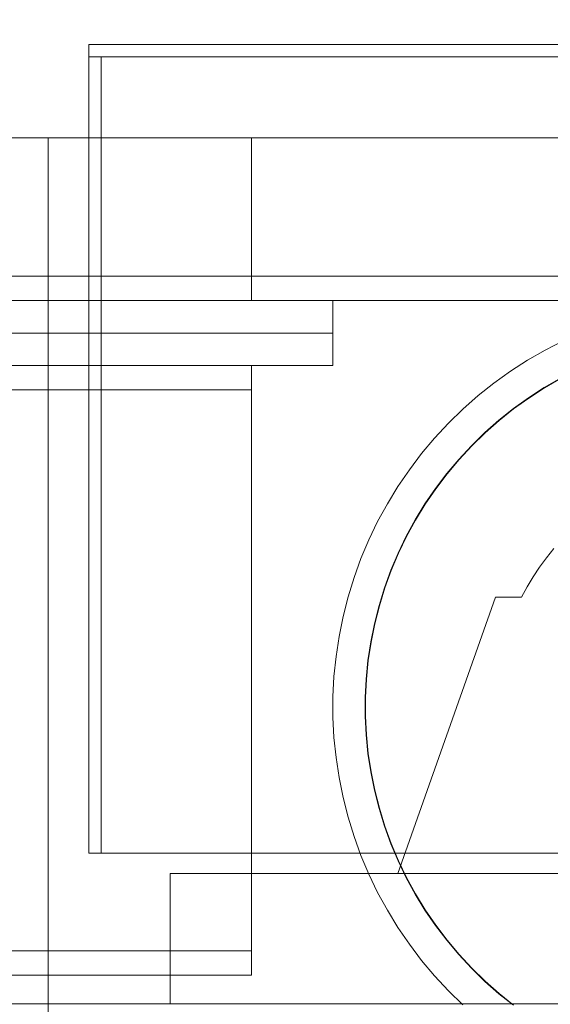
# Model space of a CAD drawing. Header units: millimetres. Extents: x -2233 to 61924, y -68080 to 6847.
# Tile 806 of 1022: x 26662 to 26727, y 1204 to 1326. Entities that reach past the tile are written whole.
import ezdxf

# ---------------------------------------------------------------- set-up
doc = ezdxf.new("R2010")
doc.units = ezdxf.units.MM
doc.layers.add('COTAS_P', color=1, linetype='Continuous', lineweight=0)
doc.layers.add('lateral_C05', color=7, linetype='Continuous', lineweight=0)
doc.dimstyles.new('R19_100', dxfattribs={"dimtxt": 250, "dimasz": 150, "dimexe": 150, "dimexo": 80, "dimgap": 100, "dimtad": 1, "dimtih": 1, "dimtoh": 1, "dimdsep": 46, "dimcen": 0.09, "dimadec": 0, "dimazin": 0, "dimtfac": 1, "dimtdec": 4, "dimtofl": 0, "dimtmove": 0, "dimatfit": 3, "dimfxl": 1, "dimtolj": 1, "dimtzin": 0, "dimarcsym": 0})

# ---------------------------------------------------------------- blocks, each defined once
blk = doc.blocks.new('DIM_R27_7')
at = {"layer": 'COTAS_P'}
for p, q in [((24250.07, 2141), (24400.07, 2186)), ((26750.07, 2141), (26600.07, 2186)), ((24250.07, 1241), (24250.07, 2141)), ((24250.07, 2141), (26750.07, 2141)), ((24250.07, 2141), (24400.07, 2096)), ((26750.07, 2141), (26600.07, 2096)), ((26750.07, 1241), (26750.07, 2141))]:
    blk.add_line(p, q, dxfattribs=at)
blk.add_text('2500 P', height=250, dxfattribs=at).set_placement((25500.07, 2241))

msp = doc.modelspace()

# ---------------------------------------------------------------- linework, layer by layer
at = {"layer": 'lateral_C05'}
for p, q in [((26670.067, 1321), (26670.067, 1322.5)), ((26670.067, 1322.5), (26830.067, 1322.5)), ((26670.067, 1321), (26830.067, 1321)), ((26670.067, 1223), (26670.067, 1321)), ((26670.067, 1321), (26671.567, 1321)), ((26671.567, 1223), (26671.567, 1321)), ((24310.067, 1311), (26690.067, 1311)), ((26665.067, 1151), (26665.067, 1311)), ((26665.067, 1311), (26835.067, 1311)), ((26690.067, 1294), (26690.067, 1311)), ((24250.067, 1294), (26750.067, 1294)), ((24310.067, 1294), (26690.067, 1294)), ((26667.321, 1294), (26667.331, 1294)), ((26667.331, 1294), (26667.348, 1294)), ((26667.348, 1294), (26667.372, 1294)), ((26667.372, 1294), (26667.403, 1294)), ((26667.403, 1294), (26667.44, 1294)), ((26667.44, 1294), (26667.483, 1294)), ((26667.483, 1294), (26667.533, 1294)), ((26667.533, 1294), (26667.59, 1294)), ((26667.59, 1294), (26667.652, 1294)), ((26667.652, 1294), (26667.721, 1294)), ((26667.721, 1294), (26667.795, 1294)), ((26667.795, 1294), (26667.875, 1294)), ((26667.875, 1294), (26667.961, 1294)), ((26667.961, 1294), (26668.052, 1294)), ((26668.052, 1294), (26668.147, 1294)), ((26668.147, 1294), (26668.248, 1294)), ((26668.248, 1294), (26668.353, 1294)), ((26668.353, 1294), (26668.462, 1294)), ((26668.462, 1294), (26668.575, 1294)), ((26668.575, 1294), (26668.692, 1294)), ((26668.692, 1294), (26668.813, 1294)), ((26668.813, 1294), (26668.936, 1294)), ((26668.936, 1294), (26669.063, 1294)), ((26669.063, 1294), (26669.192, 1294)), ((26669.192, 1294), (26669.323, 1294)), ((26669.323, 1294), (26669.456, 1294)), ((26669.456, 1294), (26669.59, 1294)), ((26669.59, 1294), (26669.726, 1294)), ((26669.726, 1294), (26669.862, 1294)), ((26669.862, 1294), (26669.999, 1294)), ((26669.999, 1294), (26670.136, 1294)), ((26670.136, 1294), (26670.273, 1294)), ((26670.273, 1294), (26670.409, 1294)), ((26670.409, 1294), (26670.545, 1294)), ((26670.545, 1294), (26670.679, 1294)), ((26670.679, 1294), (26670.812, 1294)), ((26670.812, 1294), (26670.943, 1294)), ((26670.943, 1294), (26671.072, 1294)), ((26671.072, 1294), (26671.199, 1294)), ((26671.199, 1294), (26671.322, 1294)), ((26671.322, 1294), (26671.442, 1294)), ((26671.442, 1294), (26671.559, 1294)), ((26671.559, 1294), (26671.673, 1294)), ((26671.673, 1294), (26671.782, 1294)), ((26671.782, 1294), (26671.887, 1294)), ((26671.887, 1294), (26671.988, 1294)), ((26671.988, 1294), (26672.083, 1294)), ((26672.083, 1294), (26672.174, 1294)), ((26672.174, 1294), (26672.26, 1294)), ((26672.26, 1294), (26672.34, 1294)), ((26672.34, 1294), (26672.414, 1294)), ((26672.414, 1294), (26672.483, 1294)), ((26672.483, 1294), (26672.545, 1294)), ((26672.545, 1294), (26672.602, 1294)), ((26672.602, 1294), (26672.652, 1294)), ((26672.652, 1294), (26672.695, 1294)), ((26672.695, 1294), (26672.732, 1294)), ((26672.732, 1294), (26672.763, 1294)), ((26672.763, 1294), (26672.787, 1294)), ((26672.787, 1294), (26672.804, 1294)), ((26672.804, 1294), (26672.814, 1294)), ((26690.067, 1291), (26690.067, 1294)), ((24250.067, 1291), (26750.067, 1291)), ((24310.067, 1291), (26690.067, 1291)), ((26100.817, 1291), (26700.067, 1291)), ((26663.076, 1291), (26663.091, 1291)), ((26663.091, 1291), (26663.113, 1291)), ((26663.113, 1291), (26663.143, 1291)), ((26663.143, 1291), (26663.18, 1291)), ((26663.18, 1291), (26663.224, 1291)), ((26663.224, 1291), (26663.275, 1291)), ((26663.275, 1291), (26663.333, 1291)), ((26663.333, 1291), (26663.398, 1291)), ((26663.398, 1291), (26663.469, 1291)), ((26663.469, 1291), (26663.547, 1291)), ((26663.547, 1291), (26663.632, 1291)), ((26663.632, 1291), (26663.722, 1291)), ((26663.722, 1291), (26663.818, 1291)), ((26663.818, 1291), (26663.92, 1291)), ((26663.92, 1291), (26664.027, 1291)), ((26664.027, 1291), (26664.139, 1291)), ((26664.139, 1291), (26664.256, 1291)), ((26664.256, 1291), (26664.378, 1291)), ((26664.378, 1291), (26664.503, 1291)), ((26664.503, 1291), (26664.633, 1291)), ((26664.633, 1291), (26664.766, 1291)), ((26664.766, 1291), (26664.902, 1291)), ((26664.902, 1291), (26665.041, 1291)), ((26664.948, 1291), (26664.961, 1291)), ((26664.971, 1291), (26664.954, 1291)), ((26664.961, 1291), (26664.981, 1291)), ((26664.995, 1291), (26664.971, 1291)), ((26664.981, 1291), (26665.009, 1291)), ((26665.027, 1291), (26664.995, 1291)), ((26665.009, 1291), (26665.044, 1291)), ((26665.066, 1291), (26665.027, 1291)), ((26665.041, 1291), (26665.183, 1291)), ((26665.044, 1291), (26665.086, 1291)), ((26665.112, 1291), (26665.066, 1291)), ((26665.086, 1291), (26665.135, 1291)), ((26665.165, 1291), (26665.112, 1291)), ((26665.135, 1291), (26665.192, 1291)), ((26665.225, 1291), (26665.165, 1291)), ((26665.183, 1291), (26665.327, 1291)), ((26665.192, 1291), (26665.255, 1291)), ((26665.292, 1291), (26665.225, 1291)), ((26665.255, 1291), (26665.325, 1291)), ((26665.365, 1291), (26665.292, 1291)), ((26665.401, 1291), (26665.325, 1291)), ((26665.327, 1291), (26665.473, 1291)), ((26665.445, 1291), (26665.365, 1291)), ((26669.651, 1291), (26665.401, 1291)), ((26665.53, 1291), (26665.445, 1291)), ((26665.473, 1291), (26665.62, 1291)), ((26665.622, 1291), (26665.53, 1291)), ((26665.62, 1291), (26665.769, 1291)), ((26665.72, 1291), (26665.622, 1291)), ((26665.823, 1291), (26665.72, 1291)), ((26665.769, 1291), (26665.918, 1291)), ((26665.932, 1291), (26665.823, 1291)), ((26666.067, 1291), (26665.918, 1291)), ((26666.045, 1291), (26665.932, 1291)), ((26666.163, 1291), (26666.045, 1291)), ((26674.067, 1291), (26666.067, 1291)), ((26666.286, 1291), (26666.163, 1291)), ((26666.413, 1291), (26666.286, 1291)), ((26666.543, 1291), (26666.413, 1291)), ((26666.677, 1291), (26666.543, 1291)), ((26666.814, 1291), (26666.677, 1291)), ((26666.954, 1291), (26666.814, 1291)), ((26667.097, 1291), (26666.954, 1291)), ((26667.241, 1291), (26667.097, 1291)), ((26667.388, 1291), (26667.241, 1291)), ((26667.321, 1291), (26667.331, 1291)), ((26667.331, 1291), (26667.348, 1291)), ((26667.348, 1291), (26667.372, 1291)), ((26667.372, 1291), (26667.403, 1291)), ((26667.535, 1291), (26667.388, 1291)), ((26667.403, 1291), (26667.44, 1291)), ((26667.44, 1291), (26667.483, 1291)), ((26667.483, 1291), (26667.533, 1291)), ((26667.533, 1291), (26667.59, 1291)), ((26667.684, 1291), (26667.535, 1291)), ((26667.59, 1291), (26667.652, 1291)), ((26667.652, 1291), (26667.721, 1291)), ((26667.833, 1291), (26667.684, 1291)), ((26667.721, 1291), (26667.795, 1291)), ((26667.795, 1291), (26667.875, 1291)), ((26667.983, 1291), (26667.833, 1291)), ((26667.875, 1291), (26667.961, 1291)), ((26667.961, 1291), (26668.052, 1291)), ((26668.132, 1291), (26667.983, 1291)), ((26668.052, 1291), (26668.147, 1291)), ((26668.281, 1291), (26668.132, 1291)), ((26668.147, 1291), (26668.248, 1291)), ((26668.248, 1291), (26668.353, 1291)), ((26668.429, 1291), (26668.281, 1291)), ((26668.353, 1291), (26668.462, 1291)), ((26668.576, 1291), (26668.429, 1291)), ((26668.462, 1291), (26668.575, 1291)), ((26668.575, 1291), (26668.692, 1291)), ((26668.722, 1291), (26668.576, 1291)), ((26668.692, 1291), (26668.813, 1291)), ((26668.865, 1291), (26668.722, 1291)), ((26668.813, 1291), (26668.936, 1291)), ((26669.006, 1291), (26668.865, 1291)), ((26668.936, 1291), (26669.063, 1291)), ((26669.145, 1291), (26669.006, 1291)), ((26669.063, 1291), (26669.192, 1291)), ((26669.28, 1291), (26669.145, 1291)), ((26669.192, 1291), (26669.323, 1291)), ((26669.412, 1291), (26669.28, 1291)), ((26669.323, 1291), (26669.456, 1291)), ((26669.541, 1291), (26669.412, 1291)), ((26669.456, 1291), (26669.59, 1291)), ((26669.666, 1291), (26669.541, 1291)), ((26669.59, 1291), (26669.726, 1291)), ((26669.651, 1291), (26669.733, 1291)), ((26669.786, 1291), (26669.666, 1291)), ((26669.726, 1291), (26669.862, 1291)), ((26669.733, 1291), (26669.821, 1291)), ((26669.902, 1291), (26669.786, 1291)), ((26669.821, 1291), (26669.915, 1291)), ((26669.862, 1291), (26669.999, 1291)), ((26670.012, 1291), (26669.902, 1291)), ((26669.915, 1291), (26670.015, 1291)), ((26669.999, 1291), (26670.136, 1291)), ((26670.118, 1291), (26670.012, 1291)), ((26670.015, 1291), (26670.12, 1291)), ((26670.218, 1291), (26670.118, 1291)), ((26670.12, 1291), (26670.23, 1291)), ((26670.136, 1291), (26670.273, 1291)), ((26670.313, 1291), (26670.218, 1291)), ((26670.23, 1291), (26670.345, 1291)), ((26670.273, 1291), (26670.409, 1291)), ((26670.402, 1291), (26670.313, 1291)), ((26670.345, 1291), (26670.465, 1291)), ((26670.484, 1291), (26670.402, 1291)), ((26670.409, 1291), (26670.545, 1291)), ((26670.465, 1291), (26670.589, 1291)), ((26670.484, 1291), (26674.734, 1291)), ((26670.545, 1291), (26670.679, 1291)), ((26670.589, 1291), (26670.717, 1291)), ((26670.679, 1291), (26670.812, 1291)), ((26670.717, 1291), (26670.848, 1291)), ((26670.812, 1291), (26670.943, 1291)), ((26670.848, 1291), (26670.983, 1291)), ((26670.943, 1291), (26671.072, 1291)), ((26670.983, 1291), (26671.121, 1291)), ((26671.072, 1291), (26671.199, 1291)), ((26671.121, 1291), (26671.261, 1291)), ((26671.199, 1291), (26671.322, 1291)), ((26671.261, 1291), (26671.404, 1291)), ((26671.322, 1291), (26671.442, 1291)), ((26671.404, 1291), (26671.548, 1291)), ((26671.442, 1291), (26671.559, 1291)), ((26671.548, 1291), (26671.694, 1291)), ((26671.559, 1291), (26671.673, 1291)), ((26671.673, 1291), (26671.782, 1291)), ((26671.694, 1291), (26671.842, 1291)), ((26671.782, 1291), (26671.887, 1291)), ((26671.842, 1291), (26671.99, 1291)), ((26671.887, 1291), (26671.988, 1291)), ((26671.988, 1291), (26672.083, 1291)), ((26671.99, 1291), (26672.139, 1291)), ((26672.083, 1291), (26672.174, 1291)), ((26672.139, 1291), (26672.288, 1291)), ((26672.174, 1291), (26672.26, 1291)), ((26672.26, 1291), (26672.34, 1291)), ((26672.288, 1291), (26672.437, 1291)), ((26672.34, 1291), (26672.414, 1291)), ((26672.414, 1291), (26672.483, 1291)), ((26672.437, 1291), (26672.585, 1291)), ((26672.483, 1291), (26672.545, 1291)), ((26672.545, 1291), (26672.602, 1291)), ((26672.585, 1291), (26672.732, 1291)), ((26672.602, 1291), (26672.652, 1291)), ((26672.652, 1291), (26672.695, 1291)), ((26672.695, 1291), (26672.732, 1291)), ((26672.732, 1291), (26672.878, 1291)), ((26672.732, 1291), (26672.763, 1291)), ((26672.763, 1291), (26672.787, 1291)), ((26672.787, 1291), (26672.804, 1291)), ((26672.804, 1291), (26672.814, 1291)), ((26672.878, 1291), (26673.022, 1291)), ((26673.022, 1291), (26673.164, 1291)), ((26673.164, 1291), (26673.303, 1291)), ((26673.303, 1291), (26673.44, 1291)), ((26673.44, 1291), (26673.574, 1291)), ((26673.574, 1291), (26673.705, 1291)), ((26673.705, 1291), (26673.831, 1291)), ((26673.831, 1291), (26673.954, 1291)), ((26673.954, 1291), (26674.072, 1291)), ((26674.067, 1291), (26674.215, 1291)), ((26674.072, 1291), (26674.186, 1291)), ((26674.186, 1291), (26674.295, 1291)), ((26674.215, 1291), (26674.362, 1291)), ((26674.295, 1291), (26674.398, 1291)), ((26674.362, 1291), (26674.508, 1291)), ((26674.398, 1291), (26674.497, 1291)), ((26674.497, 1291), (26674.589, 1291)), ((26674.508, 1291), (26674.653, 1291)), ((26674.589, 1291), (26674.676, 1291)), ((26674.653, 1291), (26674.796, 1291)), ((26674.676, 1291), (26674.756, 1291)), ((26674.734, 1291), (26674.806, 1291)), ((26674.756, 1291), (26674.83, 1291)), ((26674.796, 1291), (26674.938, 1291)), ((26674.872, 1291), (26674.806, 1291)), ((26674.83, 1291), (26674.898, 1291)), ((26674.932, 1291), (26674.872, 1291)), ((26674.898, 1291), (26674.959, 1291)), ((26674.986, 1291), (26674.932, 1291)), ((26674.938, 1291), (26675.078, 1291)), ((26674.959, 1291), (26675.013, 1291)), ((26675.034, 1291), (26674.986, 1291)), ((26675.013, 1291), (26675.06, 1291)), ((26675.076, 1291), (26675.034, 1291)), ((26675.06, 1291), (26675.1, 1291)), ((26675.111, 1291), (26675.076, 1291)), ((26675.078, 1291), (26675.216, 1291)), ((26675.1, 1291), (26675.133, 1291)), ((26675.14, 1291), (26675.111, 1291)), ((26675.133, 1291), (26675.159, 1291)), ((26675.163, 1291), (26675.14, 1291)), ((26675.179, 1291), (26675.163, 1291)), ((26675.178, 1291), (26675.189, 1291)), ((26675.216, 1291), (26675.35, 1291)), ((26675.35, 1291), (26675.482, 1291)), ((26675.482, 1291), (26675.61, 1291)), ((26675.61, 1291), (26675.734, 1291)), ((26675.734, 1291), (26675.855, 1291)), ((26675.855, 1291), (26675.971, 1291)), ((26676.082, 1291), (26675.971, 1291)), ((26676.189, 1291), (26676.082, 1291)), ((26676.29, 1291), (26676.189, 1291)), ((26676.387, 1291), (26676.29, 1291)), ((26676.477, 1291), (26676.387, 1291)), ((26676.562, 1291), (26676.477, 1291)), ((26676.641, 1291), (26676.562, 1291)), ((26676.713, 1291), (26676.641, 1291)), ((26676.779, 1291), (26676.713, 1291)), ((26676.839, 1291), (26676.779, 1291)), ((26676.892, 1291), (26676.839, 1291)), ((26676.938, 1291), (26676.892, 1291)), ((26676.978, 1291), (26676.938, 1291)), ((26677.01, 1291), (26676.978, 1291)), ((26677.035, 1291), (26677.01, 1291)), ((26677.053, 1291), (26677.035, 1291)), ((26677.064, 1291), (26677.053, 1291)), ((26700.067, 1287), (26700.067, 1291)), ((24300.067, 1287), (26700.067, 1287)), ((26100.817, 1287), (26700.067, 1287)), ((26663.076, 1287), (26663.091, 1287)), ((26663.091, 1287), (26663.113, 1287)), ((26663.113, 1287), (26663.143, 1287)), ((26663.143, 1287), (26663.18, 1287)), ((26663.18, 1287), (26663.224, 1287)), ((26663.224, 1287), (26663.275, 1287)), ((26663.275, 1287), (26663.333, 1287)), ((26663.333, 1287), (26663.398, 1287)), ((26663.398, 1287), (26663.469, 1287)), ((26663.469, 1287), (26663.547, 1287)), ((26663.547, 1287), (26663.632, 1287)), ((26663.632, 1287), (26663.722, 1287)), ((26663.722, 1287), (26663.818, 1287)), ((26663.818, 1287), (26663.92, 1287)), ((26663.92, 1287), (26664.027, 1287)), ((26664.027, 1287), (26664.139, 1287)), ((26664.139, 1287), (26664.256, 1287)), ((26664.256, 1287), (26664.378, 1287)), ((26664.378, 1287), (26664.503, 1287)), ((26664.503, 1287), (26664.633, 1287)), ((26664.633, 1287), (26664.766, 1287)), ((26664.766, 1287), (26664.902, 1287)), ((26664.902, 1287), (26665.041, 1287)), ((26664.948, 1287), (26664.961, 1287)), ((26664.971, 1287), (26664.954, 1287)), ((26664.961, 1287), (26664.981, 1287)), ((26664.995, 1287), (26664.971, 1287)), ((26664.981, 1287), (26665.009, 1287)), ((26665.027, 1287), (26664.995, 1287)), ((26665.009, 1287), (26665.044, 1287)), ((26665.066, 1287), (26665.027, 1287)), ((26665.041, 1287), (26665.183, 1287)), ((26665.044, 1287), (26665.086, 1287)), ((26665.112, 1287), (26665.066, 1287)), ((26665.086, 1287), (26665.135, 1287)), ((26665.165, 1287), (26665.112, 1287)), ((26665.135, 1287), (26665.192, 1287)), ((26665.225, 1287), (26665.165, 1287)), ((26665.183, 1287), (26665.327, 1287)), ((26665.192, 1287), (26665.255, 1287)), ((26665.292, 1287), (26665.225, 1287)), ((26665.255, 1287), (26665.325, 1287)), ((26665.365, 1287), (26665.292, 1287)), ((26665.401, 1287), (26665.325, 1287)), ((26665.327, 1287), (26665.473, 1287)), ((26665.445, 1287), (26665.365, 1287)), ((26669.651, 1287), (26665.401, 1287)), ((26665.53, 1287), (26665.445, 1287)), ((26665.473, 1287), (26665.62, 1287)), ((26665.622, 1287), (26665.53, 1287)), ((26665.62, 1287), (26665.769, 1287)), ((26665.72, 1287), (26665.622, 1287)), ((26665.823, 1287), (26665.72, 1287)), ((26665.769, 1287), (26665.918, 1287)), ((26665.932, 1287), (26665.823, 1287)), ((26666.067, 1287), (26665.918, 1287)), ((26666.045, 1287), (26665.932, 1287)), ((26666.163, 1287), (26666.045, 1287)), ((26674.067, 1287), (26666.067, 1287)), ((26666.286, 1287), (26666.163, 1287)), ((26666.413, 1287), (26666.286, 1287)), ((26666.543, 1287), (26666.413, 1287)), ((26666.677, 1287), (26666.543, 1287)), ((26666.814, 1287), (26666.677, 1287)), ((26666.954, 1287), (26666.814, 1287)), ((26667.097, 1287), (26666.954, 1287)), ((26667.241, 1287), (26667.097, 1287)), ((26667.388, 1287), (26667.241, 1287)), ((26667.321, 1287), (26667.331, 1287)), ((26667.331, 1287), (26667.348, 1287)), ((26667.348, 1287), (26667.372, 1287)), ((26667.372, 1287), (26667.403, 1287)), ((26667.535, 1287), (26667.388, 1287)), ((26667.403, 1287), (26667.44, 1287)), ((26667.44, 1287), (26667.483, 1287)), ((26667.483, 1287), (26667.533, 1287)), ((26667.533, 1287), (26667.59, 1287)), ((26667.684, 1287), (26667.535, 1287)), ((26667.59, 1287), (26667.652, 1287)), ((26667.652, 1287), (26667.721, 1287)), ((26667.833, 1287), (26667.684, 1287)), ((26667.721, 1287), (26667.795, 1287)), ((26667.795, 1287), (26667.875, 1287)), ((26667.983, 1287), (26667.833, 1287)), ((26667.875, 1287), (26667.961, 1287)), ((26667.961, 1287), (26668.052, 1287)), ((26668.132, 1287), (26667.983, 1287)), ((26668.052, 1287), (26668.147, 1287)), ((26668.281, 1287), (26668.132, 1287)), ((26668.147, 1287), (26668.248, 1287)), ((26668.248, 1287), (26668.353, 1287)), ((26668.429, 1287), (26668.281, 1287)), ((26668.353, 1287), (26668.462, 1287)), ((26668.576, 1287), (26668.429, 1287)), ((26668.462, 1287), (26668.575, 1287)), ((26668.575, 1287), (26668.692, 1287)), ((26668.722, 1287), (26668.576, 1287)), ((26668.692, 1287), (26668.813, 1287)), ((26668.865, 1287), (26668.722, 1287)), ((26668.813, 1287), (26668.936, 1287)), ((26669.006, 1287), (26668.865, 1287)), ((26668.936, 1287), (26669.063, 1287)), ((26669.145, 1287), (26669.006, 1287)), ((26669.063, 1287), (26669.192, 1287)), ((26669.28, 1287), (26669.145, 1287)), ((26669.192, 1287), (26669.323, 1287)), ((26669.412, 1287), (26669.28, 1287)), ((26669.323, 1287), (26669.456, 1287)), ((26669.541, 1287), (26669.412, 1287)), ((26669.456, 1287), (26669.59, 1287)), ((26669.666, 1287), (26669.541, 1287)), ((26669.59, 1287), (26669.726, 1287)), ((26669.651, 1287), (26669.733, 1287)), ((26669.786, 1287), (26669.666, 1287)), ((26669.726, 1287), (26669.862, 1287)), ((26669.733, 1287), (26669.821, 1287)), ((26669.902, 1287), (26669.786, 1287)), ((26669.821, 1287), (26669.915, 1287)), ((26669.862, 1287), (26669.999, 1287)), ((26670.012, 1287), (26669.902, 1287)), ((26669.915, 1287), (26670.015, 1287)), ((26669.999, 1287), (26670.136, 1287)), ((26670.118, 1287), (26670.012, 1287)), ((26670.015, 1287), (26670.12, 1287)), ((26670.218, 1287), (26670.118, 1287)), ((26670.12, 1287), (26670.23, 1287)), ((26670.136, 1287), (26670.273, 1287)), ((26670.313, 1287), (26670.218, 1287)), ((26670.23, 1287), (26670.345, 1287)), ((26670.273, 1287), (26670.409, 1287)), ((26670.402, 1287), (26670.313, 1287)), ((26670.345, 1287), (26670.465, 1287)), ((26670.484, 1287), (26670.402, 1287)), ((26670.409, 1287), (26670.545, 1287)), ((26670.465, 1287), (26670.589, 1287)), ((26670.484, 1287), (26674.734, 1287)), ((26670.545, 1287), (26670.679, 1287)), ((26670.589, 1287), (26670.717, 1287)), ((26670.679, 1287), (26670.812, 1287)), ((26670.717, 1287), (26670.848, 1287)), ((26670.812, 1287), (26670.943, 1287)), ((26670.848, 1287), (26670.983, 1287)), ((26670.943, 1287), (26671.072, 1287)), ((26670.983, 1287), (26671.121, 1287)), ((26671.072, 1287), (26671.199, 1287)), ((26671.121, 1287), (26671.261, 1287)), ((26671.199, 1287), (26671.322, 1287)), ((26671.261, 1287), (26671.404, 1287)), ((26671.322, 1287), (26671.442, 1287)), ((26671.404, 1287), (26671.548, 1287)), ((26671.442, 1287), (26671.559, 1287)), ((26671.548, 1287), (26671.694, 1287)), ((26671.559, 1287), (26671.673, 1287)), ((26671.673, 1287), (26671.782, 1287)), ((26671.694, 1287), (26671.842, 1287)), ((26671.782, 1287), (26671.887, 1287)), ((26671.842, 1287), (26671.99, 1287)), ((26671.887, 1287), (26671.988, 1287)), ((26671.988, 1287), (26672.083, 1287)), ((26671.99, 1287), (26672.139, 1287)), ((26672.083, 1287), (26672.174, 1287)), ((26672.139, 1287), (26672.288, 1287)), ((26672.174, 1287), (26672.26, 1287)), ((26672.34, 1287), (26672.26, 1287)), ((26672.288, 1287), (26672.437, 1287)), ((26672.414, 1287), (26672.34, 1287)), ((26672.483, 1287), (26672.414, 1287)), ((26672.437, 1287), (26672.585, 1287)), ((26672.545, 1287), (26672.483, 1287)), ((26672.602, 1287), (26672.545, 1287)), ((26672.585, 1287), (26672.732, 1287)), ((26672.652, 1287), (26672.602, 1287)), ((26672.695, 1287), (26672.652, 1287)), ((26672.732, 1287), (26672.695, 1287)), ((26672.763, 1287), (26672.732, 1287)), ((26672.732, 1287), (26672.878, 1287)), ((26672.787, 1287), (26672.763, 1287)), ((26672.787, 1287), (26672.804, 1287)), ((26672.804, 1287), (26672.814, 1287)), ((26672.878, 1287), (26673.022, 1287)), ((26673.022, 1287), (26673.164, 1287)), ((26673.164, 1287), (26673.303, 1287)), ((26673.303, 1287), (26673.44, 1287)), ((26673.44, 1287), (26673.574, 1287)), ((26673.574, 1287), (26673.705, 1287)), ((26673.705, 1287), (26673.831, 1287)), ((26673.831, 1287), (26673.954, 1287)), ((26673.954, 1287), (26674.072, 1287)), ((26674.067, 1287), (26674.215, 1287)), ((26674.072, 1287), (26674.186, 1287)), ((26674.186, 1287), (26674.295, 1287)), ((26674.215, 1287), (26674.362, 1287)), ((26674.295, 1287), (26674.398, 1287)), ((26674.362, 1287), (26674.508, 1287)), ((26674.398, 1287), (26674.497, 1287)), ((26674.497, 1287), (26674.589, 1287)), ((26674.508, 1287), (26674.653, 1287)), ((26674.589, 1287), (26674.676, 1287)), ((26674.653, 1287), (26674.796, 1287)), ((26674.676, 1287), (26674.756, 1287)), ((26674.734, 1287), (26674.806, 1287)), ((26674.756, 1287), (26674.83, 1287)), ((26674.796, 1287), (26674.938, 1287)), ((26674.872, 1287), (26674.806, 1287)), ((26674.83, 1287), (26674.898, 1287)), ((26674.932, 1287), (26674.872, 1287)), ((26674.898, 1287), (26674.959, 1287)), ((26674.986, 1287), (26674.932, 1287)), ((26674.938, 1287), (26675.078, 1287)), ((26674.959, 1287), (26675.013, 1287)), ((26675.034, 1287), (26674.986, 1287)), ((26675.013, 1287), (26675.06, 1287)), ((26675.076, 1287), (26675.034, 1287)), ((26675.06, 1287), (26675.1, 1287)), ((26675.111, 1287), (26675.076, 1287)), ((26675.078, 1287), (26675.216, 1287)), ((26675.1, 1287), (26675.133, 1287)), ((26675.14, 1287), (26675.111, 1287)), ((26675.133, 1287), (26675.159, 1287)), ((26675.163, 1287), (26675.14, 1287)), ((26675.179, 1287), (26675.163, 1287)), ((26675.178, 1287), (26675.189, 1287)), ((26675.216, 1287), (26675.35, 1287)), ((26675.35, 1287), (26675.482, 1287)), ((26675.482, 1287), (26675.61, 1287)), ((26675.61, 1287), (26675.734, 1287)), ((26675.734, 1287), (26675.855, 1287)), ((26675.855, 1287), (26675.971, 1287)), ((26676.082, 1287), (26675.971, 1287)), ((26676.189, 1287), (26676.082, 1287)), ((26676.29, 1287), (26676.189, 1287)), ((26676.387, 1287), (26676.29, 1287)), ((26676.477, 1287), (26676.387, 1287)), ((26676.562, 1287), (26676.477, 1287)), ((26676.641, 1287), (26676.562, 1287)), ((26676.713, 1287), (26676.641, 1287)), ((26676.779, 1287), (26676.713, 1287)), ((26676.839, 1287), (26676.779, 1287)), ((26676.892, 1287), (26676.839, 1287)), ((26676.938, 1287), (26676.892, 1287)), ((26676.978, 1287), (26676.938, 1287)), ((26677.01, 1287), (26676.978, 1287)), ((26677.035, 1287), (26677.01, 1287)), ((26677.053, 1287), (26677.035, 1287)), ((26677.064, 1287), (26677.053, 1287)), ((26700.067, 1283), (26700.067, 1287)), ((26726.155, 1284.911), (26728.373, 1286.048)), ((26723.996, 1283.665), (26726.155, 1284.911)), ((24300.067, 1283), (26700.067, 1283)), ((24310.067, 1283), (26690.067, 1283)), ((26667.321, 1283), (26667.331, 1283)), ((26667.331, 1283), (26667.348, 1283)), ((26667.348, 1283), (26667.372, 1283)), ((26667.372, 1283), (26667.403, 1283)), ((26667.403, 1283), (26667.44, 1283)), ((26667.44, 1283), (26667.483, 1283)), ((26667.483, 1283), (26667.533, 1283)), ((26667.533, 1283), (26667.59, 1283)), ((26667.59, 1283), (26667.652, 1283)), ((26667.652, 1283), (26667.721, 1283)), ((26667.721, 1283), (26667.795, 1283)), ((26667.795, 1283), (26667.875, 1283)), ((26667.875, 1283), (26667.961, 1283)), ((26667.961, 1283), (26668.052, 1283)), ((26668.052, 1283), (26668.147, 1283)), ((26668.147, 1283), (26668.248, 1283)), ((26668.248, 1283), (26668.353, 1283)), ((26668.353, 1283), (26668.462, 1283)), ((26668.462, 1283), (26668.575, 1283)), ((26668.575, 1283), (26668.692, 1283)), ((26668.692, 1283), (26668.813, 1283)), ((26668.813, 1283), (26668.936, 1283)), ((26668.936, 1283), (26669.063, 1283)), ((26669.063, 1283), (26669.192, 1283)), ((26669.192, 1283), (26669.323, 1283)), ((26669.323, 1283), (26669.456, 1283)), ((26669.456, 1283), (26669.59, 1283)), ((26669.59, 1283), (26669.726, 1283)), ((26669.726, 1283), (26669.862, 1283)), ((26669.862, 1283), (26669.999, 1283)), ((26669.999, 1283), (26670.136, 1283)), ((26670.136, 1283), (26670.273, 1283)), ((26670.273, 1283), (26670.409, 1283)), ((26670.409, 1283), (26670.545, 1283)), ((26670.545, 1283), (26670.679, 1283)), ((26670.679, 1283), (26670.812, 1283)), ((26670.812, 1283), (26670.943, 1283)), ((26670.943, 1283), (26671.072, 1283)), ((26671.072, 1283), (26671.199, 1283)), ((26671.199, 1283), (26671.322, 1283)), ((26671.322, 1283), (26671.442, 1283)), ((26671.442, 1283), (26671.559, 1283)), ((26671.559, 1283), (26671.673, 1283)), ((26671.673, 1283), (26671.782, 1283)), ((26671.782, 1283), (26671.887, 1283)), ((26671.887, 1283), (26671.988, 1283)), ((26671.988, 1283), (26672.083, 1283)), ((26672.083, 1283), (26672.174, 1283)), ((26672.174, 1283), (26672.26, 1283)), ((26672.34, 1283), (26672.26, 1283)), ((26672.414, 1283), (26672.34, 1283)), ((26672.483, 1283), (26672.414, 1283)), ((26672.545, 1283), (26672.483, 1283)), ((26672.602, 1283), (26672.545, 1283)), ((26672.652, 1283), (26672.602, 1283)), ((26672.695, 1283), (26672.652, 1283)), ((26672.732, 1283), (26672.695, 1283)), ((26672.763, 1283), (26672.732, 1283)), ((26672.787, 1283), (26672.763, 1283)), ((26672.787, 1283), (26672.804, 1283)), ((26672.804, 1283), (26672.814, 1283)), ((26690.067, 1208), (26690.067, 1283)), ((26721.901, 1282.312), (26723.996, 1283.665)), ((26719.877, 1280.857), (26721.901, 1282.312)), ((26717.928, 1279.302), (26719.877, 1280.857)), ((26726.061, 1280.286), (26728.049, 1281.433)), ((26726.081, 1280.251), (26728.068, 1281.398)), ((24310.067, 1280), (26690.067, 1280)), ((26690.067, 1211), (26690.067, 1280)), ((26716.059, 1277.653), (26717.928, 1279.302)), ((26724.132, 1279.04), (26726.061, 1280.286)), ((26724.155, 1279.007), (26726.081, 1280.251)), ((26722.268, 1277.7), (26724.132, 1279.04)), ((26722.292, 1277.668), (26724.155, 1279.007)), ((26714.274, 1275.912), (26716.059, 1277.653)), ((26720.474, 1276.269), (26722.268, 1277.7)), ((26720.499, 1276.238), (26722.292, 1277.668)), ((26712.578, 1274.084), (26714.274, 1275.912)), ((26718.752, 1274.75), (26720.474, 1276.269)), ((26718.78, 1274.72), (26720.499, 1276.238)), ((26717.109, 1273.147), (26718.752, 1274.75)), ((26717.138, 1273.119), (26718.78, 1274.72)), ((26710.976, 1272.174), (26712.578, 1274.084)), ((26715.548, 1271.464), (26717.109, 1273.147)), ((26715.578, 1271.438), (26717.138, 1273.119)), ((26709.471, 1270.187), (26710.976, 1272.174)), ((26714.072, 1269.705), (26715.548, 1271.464)), ((26714.103, 1269.681), (26715.578, 1271.438)), ((26708.066, 1268.127), (26709.471, 1270.187)), ((26712.686, 1267.876), (26714.072, 1269.705)), ((26712.718, 1267.852), (26714.103, 1269.681)), ((26706.766, 1266), (26708.066, 1268.127)), ((26711.393, 1265.979), (26712.686, 1267.876)), ((26711.426, 1265.957), (26712.718, 1267.852)), ((26665.067, 1266), (26665.067, 1265.95)), ((26665.067, 1265.95), (26665.067, 1265.801)), ((26665.067, 1265.801), (26665.067, 1265.553)), ((26705.574, 1263.811), (26706.766, 1266)), ((26710.196, 1264.02), (26711.393, 1265.979)), ((26710.23, 1264), (26711.426, 1265.957)), ((26665.067, 1265.553), (26665.067, 1265.207)), ((26665.067, 1265.207), (26665.067, 1264.763)), ((26665.067, 1264.763), (26665.067, 1264.223)), ((26665.067, 1264.223), (26665.067, 1263.588)), ((26665.067, 1263.588), (26665.067, 1262.859)), ((26704.492, 1261.564), (26705.574, 1263.811)), ((26709.098, 1262.004), (26710.196, 1264.02)), ((26709.133, 1261.986), (26710.23, 1264)), ((26665.067, 1262.859), (26665.067, 1262.039)), ((26665.067, 1262.039), (26665.067, 1261.129)), ((26665.067, 1261.129), (26665.067, 1260.132)), ((26703.524, 1259.267), (26704.492, 1261.564)), ((26708.102, 1259.936), (26709.098, 1262.004)), ((26708.138, 1259.919), (26709.133, 1261.986)), ((26665.067, 1260.132), (26665.067, 1259.05)), ((26707.21, 1257.82), (26708.102, 1259.936)), ((26707.247, 1257.806), (26708.138, 1259.919)), ((26726.345, 1259.364), (26727.254, 1260.481)), ((26665.067, 1259.05), (26665.067, 1257.885)), ((26702.671, 1256.924), (26703.524, 1259.267)), ((26725.491, 1258.205), (26726.345, 1259.364)), ((26665.067, 1257.885), (26665.067, 1256.642)), ((26706.425, 1255.663), (26707.21, 1257.82)), ((26706.463, 1255.65), (26707.247, 1257.806)), ((26724.694, 1257.006), (26725.491, 1258.205)), ((26665.067, 1256.642), (26665.067, 1255.322)), ((26701.936, 1254.542), (26702.671, 1256.924)), ((26723.955, 1255.77), (26724.694, 1257.006)), ((26665.067, 1255.322), (26665.067, 1253.929)), ((26705.748, 1253.469), (26706.425, 1255.663)), ((26705.787, 1253.459), (26706.463, 1255.65)), ((26723.277, 1254.5), (26723.955, 1255.77)), ((26665.067, 1253.929), (26665.067, 1252.467)), ((26701.321, 1252.126), (26701.936, 1254.542)), ((26708.067, 1220.5), (26720.067, 1254.5)), ((26720.067, 1254.5), (26723.277, 1254.5)), ((26665.067, 1252.467), (26665.067, 1250.94)), ((26705.182, 1251.245), (26705.748, 1253.469)), ((26705.221, 1251.236), (26705.787, 1253.459)), ((26700.827, 1249.682), (26701.321, 1252.126)), ((26665.067, 1250.94), (26665.067, 1249.35)), ((26704.727, 1248.995), (26705.182, 1251.245)), ((26704.766, 1248.988), (26705.221, 1251.236)), ((26665.067, 1249.35), (26665.067, 1247.702)), ((26700.456, 1247.217), (26700.827, 1249.682)), ((26704.385, 1246.725), (26704.727, 1248.995)), ((26704.424, 1246.72), (26704.766, 1248.988)), ((26665.067, 1247.702), (26665.067, 1246)), ((26700.207, 1244.737), (26700.456, 1247.217)), ((26704.156, 1244.441), (26704.385, 1246.725)), ((26704.196, 1244.438), (26704.424, 1246.72)), ((26665.067, 1246), (26665.067, 1244.248)), ((26665.067, 1244.248), (26665.067, 1242.451)), ((26700.083, 1242.247), (26700.207, 1244.737)), ((26704.042, 1242.148), (26704.156, 1244.441)), ((26704.082, 1242.147), (26704.196, 1244.438)), ((26665.067, 1242.451), (26665.067, 1240.614)), ((26700.083, 1239.753), (26700.083, 1242.247)), ((26704.042, 1239.852), (26704.042, 1242.148)), ((26704.082, 1239.853), (26704.082, 1242.147)), ((26665.067, 1240.614), (26665.067, 1238.739)), ((26700.207, 1237.263), (26700.083, 1239.753)), ((26704.156, 1237.559), (26704.042, 1239.852)), ((26704.196, 1237.562), (26704.082, 1239.853)), ((26665.067, 1238.739), (26665.067, 1236.834)), ((26665.067, 1236.834), (26665.067, 1234.901)), ((26700.456, 1234.783), (26700.207, 1237.263)), ((26704.385, 1235.275), (26704.156, 1237.559)), ((26704.424, 1235.28), (26704.196, 1237.562)), ((26665.067, 1234.901), (26665.067, 1232.946)), ((26700.827, 1232.318), (26700.456, 1234.783)), ((26704.727, 1233.005), (26704.385, 1235.275)), ((26704.766, 1233.012), (26704.424, 1235.28)), ((26665.067, 1232.946), (26665.067, 1230.974)), ((26701.321, 1229.874), (26700.827, 1232.318)), ((26705.182, 1230.755), (26704.727, 1233.005)), ((26705.221, 1230.764), (26704.766, 1233.012)), ((26665.067, 1230.974), (26665.067, 1228.989)), ((26705.748, 1228.531), (26705.182, 1230.755)), ((26705.787, 1228.541), (26705.221, 1230.764)), ((26701.936, 1227.458), (26701.321, 1229.874)), ((26665.067, 1228.989), (26665.067, 1226.997)), ((26706.425, 1226.337), (26705.748, 1228.531)), ((26706.463, 1226.35), (26705.787, 1228.541)), ((26702.671, 1225.076), (26701.936, 1227.458)), ((26665.067, 1226.997), (26665.067, 1225.003)), ((26707.21, 1224.18), (26706.425, 1226.337)), ((26707.247, 1224.194), (26706.463, 1226.35)), ((26665.067, 1225.003), (26665.067, 1223.011)), ((26703.524, 1222.733), (26702.671, 1225.076)), ((26708.102, 1222.064), (26707.21, 1224.18)), ((26708.138, 1222.081), (26707.247, 1224.194)), ((26665.067, 1223.011), (26665.067, 1221.026)), ((26670.067, 1223), (26830.067, 1223)), ((26670.067, 1223), (26671.567, 1223)), ((26704.492, 1220.436), (26703.524, 1222.733)), ((26665.067, 1221.026), (26665.067, 1219.054)), ((26709.098, 1219.996), (26708.102, 1222.064)), ((26709.133, 1220.014), (26708.138, 1222.081)), ((26680.067, 1204.5), (26680.067, 1220.5)), ((26680.067, 1220.5), (26820.067, 1220.5)), ((26688.57, 1220.5), (26688.586, 1220.5)), ((26688.586, 1220.5), (26688.618, 1220.5)), ((26688.618, 1220.5), (26688.666, 1220.5)), ((26688.666, 1220.5), (26688.73, 1220.5)), ((26688.73, 1220.5), (26688.81, 1220.5)), ((26688.81, 1220.5), (26688.906, 1220.5)), ((26688.906, 1220.5), (26689.017, 1220.5)), ((26689.017, 1220.5), (26689.143, 1220.5)), ((26689.143, 1220.5), (26689.283, 1220.5)), ((26689.283, 1220.5), (26689.438, 1220.5)), ((26689.438, 1220.5), (26689.607, 1220.5)), ((26689.607, 1220.5), (26689.79, 1220.5)), ((26689.79, 1220.5), (26689.986, 1220.5)), ((26689.986, 1220.5), (26690.194, 1220.5)), ((26690.194, 1220.5), (26690.414, 1220.5)), ((26690.414, 1220.5), (26690.646, 1220.5)), ((26690.646, 1220.5), (26690.889, 1220.5)), ((26690.889, 1220.5), (26691.143, 1220.5)), ((26691.143, 1220.5), (26691.406, 1220.5)), ((26691.406, 1220.5), (26691.678, 1220.5)), ((26691.678, 1220.5), (26691.959, 1220.5)), ((26691.959, 1220.5), (26692.247, 1220.5)), ((26692.247, 1220.5), (26692.543, 1220.5)), ((26692.543, 1220.5), (26692.844, 1220.5)), ((26692.844, 1220.5), (26693.152, 1220.5)), ((26693.152, 1220.5), (26693.464, 1220.5)), ((26693.464, 1220.5), (26693.78, 1220.5)), ((26693.78, 1220.5), (26694.099, 1220.5)), ((26694.099, 1220.5), (26694.42, 1220.5)), ((26694.42, 1220.5), (26694.743, 1220.5)), ((26695.067, 1220.5), (26694.743, 1220.5)), ((26700.067, 1220.5), (26695.067, 1220.5)), ((26700.067, 1220.5), (26700.386, 1220.5)), ((26700.386, 1220.5), (26700.705, 1220.5)), ((26700.705, 1220.5), (26701.021, 1220.5)), ((26701.021, 1220.5), (26701.336, 1220.5)), ((26701.336, 1220.5), (26701.647, 1220.5)), ((26701.647, 1220.5), (26701.954, 1220.5)), ((26701.954, 1220.5), (26702.257, 1220.5)), ((26702.257, 1220.5), (26702.555, 1220.5)), ((26702.555, 1220.5), (26702.847, 1220.5)), ((26702.847, 1220.5), (26703.132, 1220.5)), ((26703.132, 1220.5), (26703.409, 1220.5)), ((26703.409, 1220.5), (26703.679, 1220.5)), ((26703.679, 1220.5), (26703.94, 1220.5)), ((26703.94, 1220.5), (26704.191, 1220.5)), ((26704.191, 1220.5), (26704.433, 1220.5)), ((26704.433, 1220.5), (26704.664, 1220.5)), ((26705.574, 1218.189), (26704.492, 1220.436)), ((26704.664, 1220.5), (26704.884, 1220.5)), ((26704.884, 1220.5), (26705.092, 1220.5)), ((26705.092, 1220.5), (26705.288, 1220.5)), ((26705.288, 1220.5), (26705.472, 1220.5)), ((26705.472, 1220.5), (26705.643, 1220.5)), ((26705.643, 1220.5), (26705.8, 1220.5)), ((26705.8, 1220.5), (26705.943, 1220.5)), ((26706.073, 1220.5), (26705.943, 1220.5)), ((26706.188, 1220.5), (26706.073, 1220.5)), ((26706.288, 1220.5), (26706.188, 1220.5)), ((26706.373, 1220.5), (26706.288, 1220.5)), ((26706.443, 1220.5), (26706.373, 1220.5)), ((26706.497, 1220.5), (26706.443, 1220.5)), ((26706.536, 1220.5), (26706.497, 1220.5)), ((26706.56, 1220.5), (26706.536, 1220.5)), ((26708.067, 1220.5), (26728.164, 1220.5)), ((26710.196, 1217.98), (26709.098, 1219.996)), ((26710.23, 1218), (26709.133, 1220.014)), ((26665.067, 1219.054), (26665.067, 1217.099)), ((26706.766, 1216), (26705.574, 1218.189)), ((26711.393, 1216.021), (26710.196, 1217.98)), ((26711.426, 1216.043), (26710.23, 1218)), ((26665.067, 1217.099), (26665.067, 1215.166)), ((26665.067, 1215.166), (26665.067, 1213.261)), ((26708.066, 1213.873), (26706.766, 1216)), ((26712.686, 1214.124), (26711.393, 1216.021)), ((26712.718, 1214.148), (26711.426, 1216.043)), ((26709.471, 1211.813), (26708.066, 1213.873)), ((26714.072, 1212.295), (26712.686, 1214.124)), ((26714.103, 1212.319), (26712.718, 1214.148)), ((26665.067, 1213.261), (26665.067, 1211.386)), ((26665.067, 1211.386), (26665.067, 1209.549)), ((26710.976, 1209.826), (26709.471, 1211.813)), ((26715.548, 1210.536), (26714.072, 1212.295)), ((26715.578, 1210.562), (26714.103, 1212.319)), ((24310.067, 1211), (26690.067, 1211)), ((26717.109, 1208.853), (26715.548, 1210.536)), ((26717.138, 1208.881), (26715.578, 1210.562)), ((26665.067, 1209.549), (26665.067, 1207.752)), ((26712.578, 1207.916), (26710.976, 1209.826)), ((26718.78, 1207.28), (26717.138, 1208.881)), ((24310.067, 1208), (26690.067, 1208)), ((26665.067, 1207.752), (26665.067, 1206)), ((26714.274, 1206.088), (26712.578, 1207.916)), ((26718.752, 1207.25), (26717.109, 1208.853)), ((26720.474, 1205.731), (26718.752, 1207.25)), ((26720.499, 1205.762), (26718.78, 1207.28)), ((26665.067, 1206), (26665.067, 1204.298)), ((26716.059, 1204.347), (26714.274, 1206.088)), ((26722.268, 1204.3), (26720.474, 1205.731)), ((26722.292, 1204.332), (26720.499, 1205.762)), ((26660.067, 1204.5), (26840.067, 1204.5)), ((26680.067, 1204.5), (26820.067, 1204.5)), ((26688.57, 1204.5), (26688.586, 1204.5)), ((26688.586, 1204.5), (26688.618, 1204.5)), ((26688.618, 1204.5), (26688.666, 1204.5)), ((26688.666, 1204.5), (26688.73, 1204.5)), ((26688.73, 1204.5), (26688.81, 1204.5)), ((26688.81, 1204.5), (26688.906, 1204.5)), ((26688.906, 1204.5), (26689.017, 1204.5)), ((26689.017, 1204.5), (26689.143, 1204.5)), ((26689.143, 1204.5), (26689.283, 1204.5)), ((26689.283, 1204.5), (26689.438, 1204.5)), ((26689.438, 1204.5), (26689.607, 1204.5)), ((26689.607, 1204.5), (26689.79, 1204.5)), ((26689.79, 1204.5), (26689.986, 1204.5)), ((26689.986, 1204.5), (26690.194, 1204.5)), ((26690.194, 1204.5), (26690.414, 1204.5)), ((26690.414, 1204.5), (26690.646, 1204.5)), ((26690.646, 1204.5), (26690.889, 1204.5)), ((26690.889, 1204.5), (26691.143, 1204.5)), ((26691.143, 1204.5), (26691.406, 1204.5)), ((26691.406, 1204.5), (26691.678, 1204.5)), ((26691.678, 1204.5), (26691.959, 1204.5)), ((26691.959, 1204.5), (26692.247, 1204.5)), ((26692.074, 1204.5), (26692.095, 1204.5)), ((26692.095, 1204.5), (26692.129, 1204.5)), ((26692.129, 1204.5), (26692.177, 1204.5)), ((26692.177, 1204.5), (26692.238, 1204.5)), ((26692.238, 1204.5), (26692.312, 1204.5)), ((26692.247, 1204.5), (26692.543, 1204.5)), ((26692.312, 1204.5), (26692.399, 1204.5)), ((26692.399, 1204.5), (26692.499, 1204.5)), ((26692.499, 1204.5), (26692.612, 1204.5)), ((26692.543, 1204.5), (26692.844, 1204.5)), ((26692.612, 1204.5), (26692.737, 1204.5)), ((26692.737, 1204.5), (26692.874, 1204.5)), ((26692.844, 1204.5), (26693.152, 1204.5)), ((26692.874, 1204.5), (26693.023, 1204.5)), ((26693.023, 1204.5), (26693.183, 1204.5)), ((26693.152, 1204.5), (26693.464, 1204.5)), ((26693.183, 1204.5), (26693.354, 1204.5)), ((26693.354, 1204.5), (26693.536, 1204.5)), ((26693.464, 1204.5), (26693.78, 1204.5)), ((26693.536, 1204.5), (26693.727, 1204.5)), ((26693.727, 1204.5), (26693.928, 1204.5)), ((26693.78, 1204.5), (26694.099, 1204.5)), ((26693.928, 1204.5), (26694.138, 1204.5)), ((26694.099, 1204.5), (26694.42, 1204.5)), ((26694.138, 1204.5), (26694.357, 1204.5)), ((26694.357, 1204.5), (26694.583, 1204.5)), ((26694.42, 1204.5), (26694.743, 1204.5)), ((26694.583, 1204.5), (26694.817, 1204.5)), ((26695.067, 1204.5), (26694.743, 1204.5)), ((26694.817, 1204.5), (26695.058, 1204.5)), ((26695.058, 1204.5), (26695.305, 1204.5)), ((26700.067, 1204.5), (26695.067, 1204.5)), ((26695.305, 1204.5), (26695.558, 1204.5)), ((26695.558, 1204.5), (26695.816, 1204.5)), ((26695.816, 1204.5), (26696.078, 1204.5)), ((26696.078, 1204.5), (26696.344, 1204.5)), ((26696.344, 1204.5), (26696.612, 1204.5)), ((26696.612, 1204.5), (26696.884, 1204.5)), ((26696.884, 1204.5), (26697.156, 1204.5)), ((26697.156, 1204.5), (26697.43, 1204.5)), ((26697.43, 1204.5), (26697.705, 1204.5)), ((26697.705, 1204.5), (26697.979, 1204.5)), ((26697.979, 1204.5), (26698.251, 1204.5)), ((26698.251, 1204.5), (26698.523, 1204.5)), ((26698.523, 1204.5), (26698.791, 1204.5)), ((26698.791, 1204.5), (26699.057, 1204.5)), ((26699.057, 1204.5), (26699.319, 1204.5)), ((26699.319, 1204.5), (26699.577, 1204.5)), ((26699.577, 1204.5), (26699.83, 1204.5)), ((26699.83, 1204.5), (26700.077, 1204.5)), ((26700.067, 1204.5), (26700.386, 1204.5)), ((26700.077, 1204.5), (26700.317, 1204.5)), ((26700.317, 1204.5), (26700.551, 1204.5)), ((26700.386, 1204.5), (26700.705, 1204.5)), ((26700.551, 1204.5), (26700.778, 1204.5)), ((26700.705, 1204.5), (26701.021, 1204.5)), ((26700.778, 1204.5), (26700.997, 1204.5)), ((26700.997, 1204.5), (26701.207, 1204.5)), ((26701.021, 1204.5), (26701.336, 1204.5)), ((26701.207, 1204.5), (26701.408, 1204.5)), ((26701.336, 1204.5), (26701.647, 1204.5)), ((26701.408, 1204.5), (26701.599, 1204.5)), ((26701.599, 1204.5), (26701.781, 1204.5)), ((26701.647, 1204.5), (26701.954, 1204.5)), ((26701.781, 1204.5), (26701.952, 1204.5)), ((26701.952, 1204.5), (26702.112, 1204.5)), ((26701.954, 1204.5), (26702.257, 1204.5)), ((26702.112, 1204.5), (26702.261, 1204.5)), ((26702.257, 1204.5), (26702.555, 1204.5)), ((26702.261, 1204.5), (26702.398, 1204.5)), ((26702.398, 1204.5), (26702.523, 1204.5)), ((26702.523, 1204.5), (26702.636, 1204.5)), ((26702.555, 1204.5), (26702.847, 1204.5)), ((26702.636, 1204.5), (26702.736, 1204.5)), ((26702.736, 1204.5), (26702.823, 1204.5)), ((26702.823, 1204.5), (26702.897, 1204.5)), ((26702.847, 1204.5), (26703.132, 1204.5)), ((26702.897, 1204.5), (26702.958, 1204.5)), ((26702.958, 1204.5), (26703.006, 1204.5)), ((26703.006, 1204.5), (26703.04, 1204.5)), ((26703.04, 1204.5), (26703.061, 1204.5)), ((26703.132, 1204.5), (26703.409, 1204.5)), ((26703.409, 1204.5), (26703.679, 1204.5)), ((26703.679, 1204.5), (26703.94, 1204.5)), ((26703.94, 1204.5), (26704.191, 1204.5)), ((26704.191, 1204.5), (26704.433, 1204.5)), ((26704.433, 1204.5), (26704.664, 1204.5)), ((26704.664, 1204.5), (26704.884, 1204.5)), ((26704.884, 1204.5), (26705.092, 1204.5)), ((26705.092, 1204.5), (26705.288, 1204.5)), ((26705.288, 1204.5), (26705.472, 1204.5)), ((26705.472, 1204.5), (26705.643, 1204.5)), ((26705.643, 1204.5), (26705.8, 1204.5)), ((26705.8, 1204.5), (26705.943, 1204.5)), ((26705.943, 1204.5), (26706.073, 1204.5)), ((26706.073, 1204.5), (26706.188, 1204.5)), ((26706.188, 1204.5), (26706.288, 1204.5)), ((26706.288, 1204.5), (26706.373, 1204.5)), ((26706.373, 1204.5), (26706.443, 1204.5)), ((26706.443, 1204.5), (26706.497, 1204.5)), ((26706.497, 1204.5), (26706.536, 1204.5)), ((26706.536, 1204.5), (26706.56, 1204.5))]:
    msp.add_line(p, q, dxfattribs=at)

# ---------------------------------------------------------------- dimensions: what is measured, and where the dimension line sits
at = {"layer": 'COTAS_P'}
dim = msp.add_aligned_dim(p1=(24250.067, 1241), p2=(26750.067, 1241), distance=900, text='<> P', dimstyle='R19_100', dxfattribs=at)
dim.commit()
dim.dimension.update_dxf_attribs({"geometry": 'DIM_R27_7', "text_midpoint": (25500.067, 2141)})

doc.saveas('drawing.dxf')
